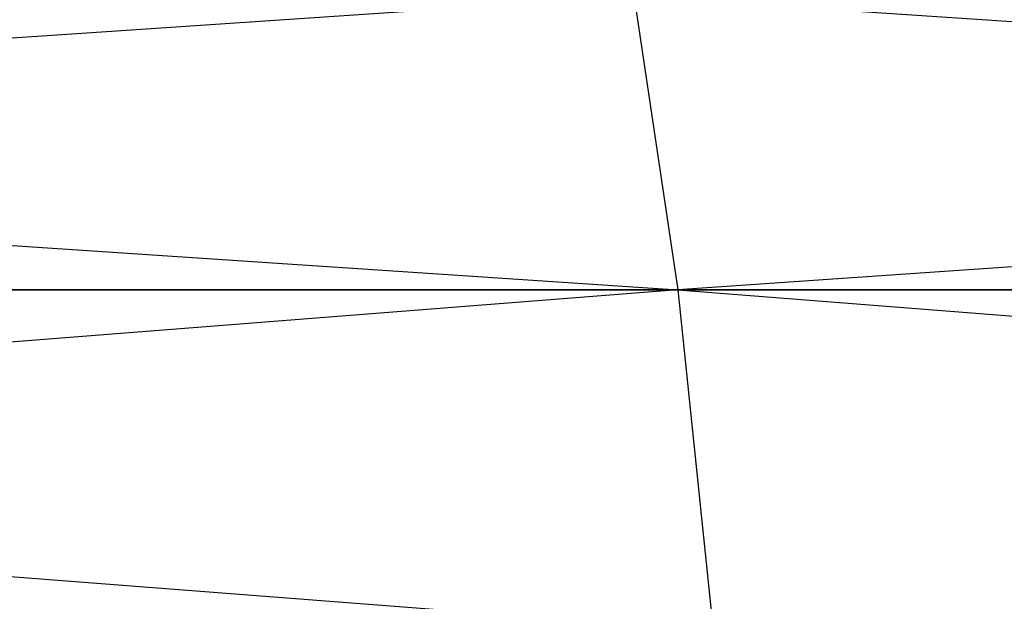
# Model space of a CAD drawing. Extents: x 0.1 to 26.3, y 0 to 13.2.
# Tile 569 of 656: x 3.21527 to 3.22353, y 13.23566 to 13.24054. Entities that reach past the tile are written whole.
import ezdxf

# ---------------------------------------------------------------- set-up
doc = ezdxf.new("R2010")
doc.units = 0
doc.header["$LTSCALE"] = 2.54
doc.layers.get('0').update_dxf_attribs({"color": 13, "linetype": 'CONTINUOUS'})

# ---------------------------------------------------------------- blocks, each defined once
blk = doc.blocks.new('POJEMNIK_NA_R_CZNIKI_PAPIE')
at = {"color": 0}
for p, q in [((3.1838007, 13.2407333, 29.3414764), (3.2207932, 13.238269, 29.3397888)), ((3.1838007, 13.2407333, 19.041478), (3.2207932, 13.238269, 19.0397888)), ((3.2204258, 13.2407333, 28.3626495), (3.1839848, 13.238269, 28.3560638)), ((3.2204258, 13.2407333, 18.0626495), (3.1839848, 13.238269, 18.0560638)), ((3.2204258, 13.2407333, 29.3373505), (3.2571888, 13.238269, 29.332901)), ((3.2204258, 13.2407333, 29.3373505), (3.2207932, 13.238269, 29.3397888)), ((3.2204258, 13.2407333, 28.3626495), (3.2207932, 13.238269, 28.3602112)), ((3.2204258, 13.2407333, 19.0373505), (3.2571888, 13.238269, 19.0329025)), ((3.2204258, 13.2407333, 19.0373505), (3.2207932, 13.238269, 19.0397888)), ((3.2204258, 13.2407333, 18.0626495), (3.2207932, 13.238269, 18.0602112)), ((3.2566402, 13.2407333, 28.3695007), (3.2207932, 13.238269, 28.3602112)), ((3.2566402, 13.2407333, 18.0695007), (3.2207932, 13.238269, 18.0602112)), ((3.2207932, 13.238269, 29.3397888), (3.1839848, 13.238269, 29.3439362)), ((3.1839848, 13.238269, 29.3439362), (3.2210911, 13.2354126, 29.3417664)), ((3.1839848, 13.238269, 28.3560638), (3.2207932, 13.238269, 28.3602112)), ((3.2207932, 13.238269, 19.0397888), (3.1839848, 13.238269, 19.0439362)), ((3.1839848, 13.238269, 19.0439362), (3.2210911, 13.2354126, 19.0417664)), ((3.1839848, 13.238269, 18.0560638), (3.2207932, 13.238269, 18.0602112)), ((3.2207932, 13.238269, 28.3602112), (3.1841343, 13.2354126, 28.354071)), ((3.2207932, 13.238269, 18.0602112), (3.1841343, 13.2354126, 18.0540695)), ((3.2571888, 13.238269, 29.332901), (3.2207932, 13.238269, 29.3397888)), ((3.2207932, 13.238269, 29.3397888), (3.2576336, 13.2354126, 29.3348511)), ((3.2207932, 13.238269, 29.3397888), (3.2210911, 13.2354126, 29.3417664)), ((3.2207932, 13.238269, 28.3602112), (3.2210911, 13.2354126, 28.3582336)), ((3.2207932, 13.238269, 28.3602112), (3.2571888, 13.238269, 28.367099)), ((3.2571888, 13.238269, 19.0329025), (3.2207932, 13.238269, 19.0397888)), ((3.2207932, 13.238269, 19.0397888), (3.2576336, 13.2354126, 19.0348511)), ((3.2207932, 13.238269, 19.0397888), (3.2210911, 13.2354126, 19.0417664)), ((3.2207932, 13.238269, 18.0602112), (3.2210911, 13.2354126, 18.0582336)), ((3.2207932, 13.238269, 18.0602112), (3.2571888, 13.238269, 18.0670975))]:
    blk.add_line(p, q, dxfattribs=at)

msp = doc.modelspace()

# ---------------------------------------------------------------- block references
at = {"color": 0}
msp.add_blockref('POJEMNIK_NA_R_CZNIKI_PAPIE', (0, 0), dxfattribs=at)

doc.saveas('drawing.dxf')
